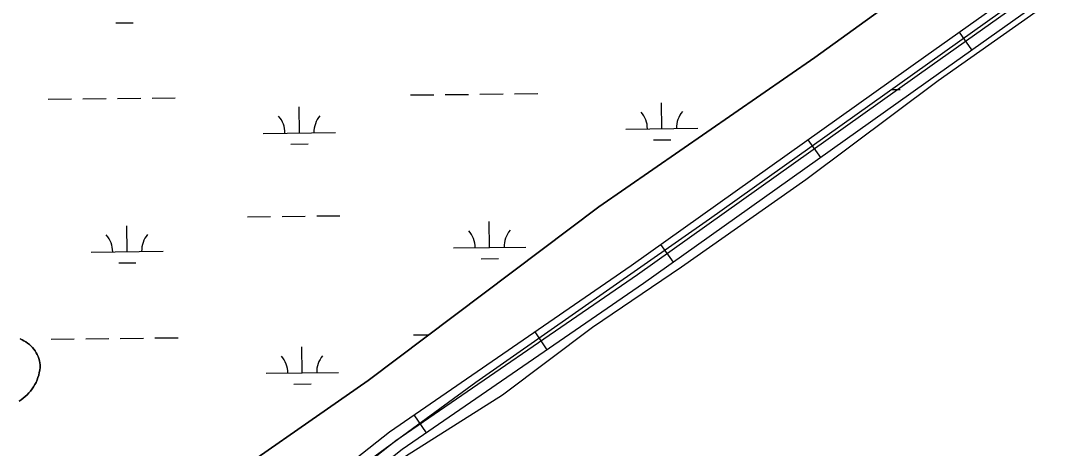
# Model space of a CAD drawing. Extents: x 3684037 to 3722149, y 433263 to 459021.
# Drawn here: x 3710631 to 3712071, y 454251 to 454844 of the extents above; entities that cross this region are included whole.
import ezdxf

# ---------------------------------------------------------------- set-up
doc = ezdxf.new("R2010")
doc.units = 0
for name, color, linetype in [('V-ROAD-CNTR', 7, 'Continuous'), ('V-TOPO-SHOR', 7, 'Continuous'), ('V-WETL-SWMP', 7, 'Continuous')]:
    doc.layers.add(name, color=color, linetype=linetype)

msp = doc.modelspace()

# ---------------------------------------------------------------- linework, layer by layer
at = {"layer": 'V-ROAD-CNTR'}
for p, q in [((3711929.9, 454828.1), (3711947.2, 454803.7)), ((3711720.6, 454679.1), (3711738, 454654.7)), ((3711516.5, 454533.7), (3711533.9, 454509.2)), ((3711342.2, 454412.7), (3711359.2, 454388)), ((3711174.9, 454297.7), (3711192, 454273))]:
    msp.add_line(p, q, dxfattribs=at)
for points in [[(3708800.8, 452799.7), (3708889, 452819.2), (3709074.3, 452888.6), (3709185.7, 452940.5), (3709270.2, 452980.9), (3709378.4, 453024.2), (3709453.8, 453059.6), (3709888.8, 453371.2), (3709964.7, 453428.3), (3710105.6, 453526.9), (3710259.1, 453627.8), (3710421.9, 453744.6), (3710616.9, 453896), (3710807.5, 454031.1), (3710985.3, 454151), (3711141.1, 454274.4), (3711475.8, 454504.6), (3711883.8, 454795.4), (3712574.5, 455285.6), (3713131, 455695.9), (3713191.1, 455684.3)], [(3708804, 452785.1), (3708893.3, 452804.7), (3709080.1, 452874.7), (3709192.1, 452927), (3709276.3, 452967.1), (3709384.4, 453010.5), (3709461.4, 453046.6), (3709897.7, 453359.1), (3709973.5, 453416.1), (3710114.1, 453514.5), (3710267.6, 453615.4), (3710430.9, 453732.6), (3710625.9, 453883.9), (3710816, 454018.8), (3710994.1, 454138.9), (3711150, 454262.3), (3711484.4, 454492.4), (3711892.5, 454783.2), (3712583.3, 455273.4), (3713134.6, 455679.9), (3713188.3, 455669.6)], [(3708807.2, 452770.4), (3708897.5, 452790.3), (3709085.9, 452860.9), (3709198.5, 452913.4), (3709282.3, 452953.4), (3709390.3, 452996.7), (3709469, 453033.6), (3709906.6, 453347), (3709982.3, 453404), (3710122.5, 453502.1), (3710276.1, 453603), (3710439.8, 453720.6), (3710634.8, 453871.9), (3710824.6, 454006.4), (3711003, 454126.8), (3711158.9, 454250.3), (3711493, 454480.1), (3711901.2, 454771), (3712592.1, 455261.2), (3713138.2, 455663.9), (3713185.4, 455654.9)]]:
    msp.add_lwpolyline(points, dxfattribs=at)
at = {"layer": 'V-TOPO-SHOR'}
for points in [[(3713204.6, 455843.9), (3712706.2, 455504.2), (3712166.3, 455109), (3711730.2, 454793.1), (3711431.2, 454586.1), (3711111.5, 454345.3), (3710875.9, 454180.8)], [(3712286.9, 455069.4), (3711948.4, 454828.1), (3711584.1, 454569.1), (3711260.5, 454342.4), (3710990.5, 454144.7)], [(3711132.1, 454220.8), (3711297.5, 454325.4), (3711422.4, 454419.4), (3711545.4, 454503.1), (3711717.8, 454624), (3711901.1, 454761.5), (3712094.1, 454898.3)], [(3710629.6, 454403), (3710632.3, 454401.9), (3710635, 454400.5), (3710637.6, 454399), (3710640, 454397.3), (3710642.4, 454395.4), (3710644.6, 454393.4), (3710646.7, 454391.2), (3710648.6, 454388.9), (3710650.3, 454386.4), (3710651.9, 454383.9), (3710653.3, 454381.2), (3710654.6, 454378.5), (3710655.6, 454375.7), (3710656.4, 454372.8), (3710657.1, 454369.9), (3710657.5, 454366.9), (3710657.3, 454363.3), (3710656.9, 454359.8), (3710656.2, 454356.3), (3710655.4, 454352.8), (3710654.3, 454349.4), (3710653.1, 454346.1), (3710651.7, 454342.8), (3710650.1, 454339.7), (3710648.3, 454336.6), (3710646.3, 454333.6), (3710644.1, 454330.8), (3710641.8, 454328.1), (3710639.4, 454325.5), (3710636.8, 454323.1), (3710634, 454320.8), (3710631.2, 454318.7), (3710628.2, 454316.7)]]:
    msp.add_lwpolyline(points, dxfattribs=at)
at = {"layer": 'V-WETL-SWMP'}
for p, q in [((3710762.2, 454841.1), (3710786.2, 454841.3)), ((3711170.4, 454741.2), (3711202.4, 454741.5)), ((3711218.4, 454741.7), (3711250.4, 454742.1)), ((3711266.4, 454742.3), (3711298.4, 454742.6)), ((3711314.4, 454742.8), (3711346.4, 454743.2)), ((3711837, 454748.9), (3711848.3, 454749)), ((3710668.6, 454735.3), (3710700.6, 454735.7)), ((3710716.6, 454735.9), (3710748.6, 454736.2)), ((3710764.6, 454736.4), (3710796.6, 454736.8)), ((3710812.6, 454737), (3710844.5, 454737.4)), ((3711518.3, 454694.5), (3711517.9, 454730.5)), ((3711016.4, 454688.6), (3711016, 454724.6)), ((3710966.4, 454688), (3711066.4, 454689.2)), ((3711468.3, 454693.9), (3711568.3, 454695)), ((3711004.6, 454673), (3711028.6, 454673.3)), ((3711506.5, 454678.9), (3711530.5, 454679.2)), ((3710944.4, 454572.3), (3710976.4, 454572.7)), ((3710992.4, 454572.9), (3711024.4, 454573.3)), ((3711040.4, 454573.5), (3711072.4, 454573.8)), ((3710777.9, 454524), (3710777.5, 454560)), ((3711279.7, 454529.8), (3711279.3, 454565.8)), ((3710727.9, 454523.4), (3710827.9, 454524.6)), ((3711229.7, 454529.2), (3711329.7, 454530.4)), ((3711267.9, 454514.2), (3711291.9, 454514.5)), ((3710766.1, 454508.4), (3710790, 454508.7)), ((3710672.4, 454402.7), (3710704.4, 454403)), ((3710720.4, 454403.2), (3710752.4, 454403.6)), ((3710768.4, 454403.8), (3710800.4, 454404.2)), ((3710816.4, 454404.3), (3710848.4, 454404.7)), ((3711174.3, 454408.5), (3711195.7, 454408.8)), ((3711020.3, 454356), (3711019.9, 454392)), ((3710970.3, 454355.4), (3711070.3, 454356.5)), ((3711008.5, 454340.4), (3711032.5, 454340.7))]:
    msp.add_line(p, q, dxfattribs=at)
for points in [[(3710875.9, 454180.8), (3711111.5, 454345.3), (3711431.2, 454586.1), (3711730.2, 454793.1), (3712166.3, 455109)], [(3712286.9, 455069.4), (3711948.4, 454828.1), (3711584.1, 454569.1), (3711260.5, 454342.4), (3710990.5, 454144.7)], [(3711132.1, 454220.8), (3711297.5, 454325.4), (3711422.4, 454419.4), (3711545.4, 454503.1), (3711717.8, 454624), (3711901.1, 454761.5), (3712094.1, 454898.3)], [(3710628.2, 454316.7), (3710631.2, 454318.7), (3710634, 454320.8), (3710636.8, 454323.1), (3710639.4, 454325.5), (3710641.8, 454328.1), (3710644.1, 454330.8), (3710646.3, 454333.6), (3710648.3, 454336.6), (3710650.1, 454339.7), (3710651.7, 454342.8), (3710653.1, 454346.1), (3710654.3, 454349.4), (3710655.4, 454352.8), (3710656.2, 454356.3), (3710656.9, 454359.8), (3710657.3, 454363.3), (3710657.5, 454366.9), (3710657.1, 454369.9), (3710656.4, 454372.8), (3710655.6, 454375.7), (3710654.6, 454378.5), (3710653.3, 454381.2), (3710651.9, 454383.9), (3710650.3, 454386.4), (3710648.6, 454388.9), (3710646.7, 454391.2), (3710644.6, 454393.4), (3710642.4, 454395.4), (3710640, 454397.3), (3710637.6, 454399), (3710635, 454400.5), (3710632.3, 454401.9), (3710629.6, 454403)]]:
    msp.add_lwpolyline(points, dxfattribs=at)
for centre, start, end in [((3710961.2, 454688.4), 359.8949, 41.4385), ((3711071.7, 454689.7), 139.8949, 181.4385), ((3711463.1, 454694.3), 359.8949, 41.4385), ((3711573.6, 454695.6), 139.8949, 181.4385), ((3711335, 454530.9), 139.8949, 181.4385), ((3710722.6, 454523.8), 359.8949, 41.4385), ((3710833.1, 454525.1), 139.8949, 181.4385), ((3711224.5, 454529.6), 359.8949, 41.4385), ((3710965.1, 454355.8), 359.8949, 41.4385), ((3711075.5, 454357.1), 139.8949, 181.4385)]:
    msp.add_arc(centre, 35.2, start, end, dxfattribs=at)

doc.saveas('drawing.dxf')
